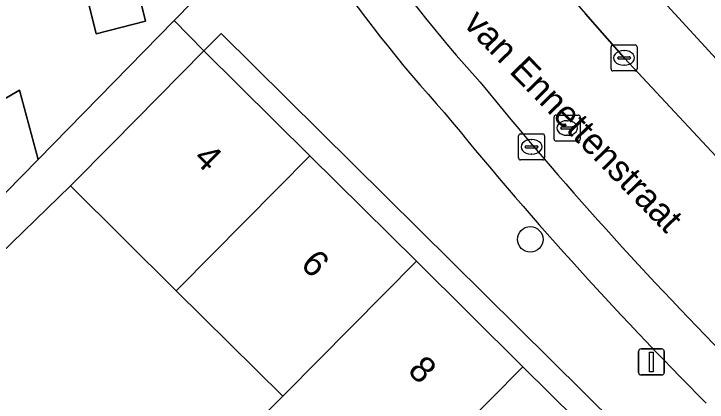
# Model space of a CAD drawing. Extents: x 162523 to 163266, y 381230 to 382050.
# Drawn here: x 162914.69 to 162941.29, y 381701.46 to 381716.37 of the extents above; entities that cross this region are included whole.
import ezdxf

# ---------------------------------------------------------------- set-up
doc = ezdxf.new("R2010")
doc.units = 0
for name, color, linetype in [('IMGEO_Berm_groen', 7, 'Continuous'), ('IMGEO_Boom', 7, 'Continuous'), ('IMGEO_Erf', 7, 'Continuous'), ('IMGEO_Kolk', 7, 'Continuous'), ('IMGEO_Lichtmast', 7, 'Continuous'), ('IMGEO_Openbare_ruimte_label', 7, 'Continuous'), ('IMGEO_Pand', 7, 'Continuous'), ('IMGEO_Pand_nummerreeks', 7, 'Continuous'), ('IMGEO_Parkeervlak_open', 7, 'Continuous'), ('IMGEO_Rijbaan_lokaal_open', 7, 'Continuous'), ('IMGEO_Rioolput', 7, 'Continuous'), ('IMGEO_Voetpad_open', 7, 'Continuous')]:
    doc.layers.add(name, color=color, linetype=linetype)

msp = doc.modelspace()

# ---------------------------------------------------------------- linework, layer by layer
at = {"layer": 'IMGEO_Berm_groen'}
msp.add_lwpolyline([(162936.622, 381716.371), (162938.106, 381714.679), (162947.991, 381704.075), (162960.478, 381693.211), (162962.456, 381695.546), (162953.361, 381702.985), (162947.575, 381708.177), (162939.183, 381717.335)], dxfattribs=at)
msp.add_arc((162998.264, 381768.888), 80.98, 214.76022, 220.43016, dxfattribs=at)
at = {"layer": 'IMGEO_Boom'}
msp.add_circle((162934.506, 381707.708), 0.489, dxfattribs=at)
at = {"layer": 'IMGEO_Erf'}
for points in [[(162914.896, 381713.442), (162915.618, 381710.782), (162920.84, 381716.114), (162921.552, 381716.843), (162918.277, 381729.952)], [(162911.356, 381728.212), (162917.303, 381729.707), (162920.254, 381717.88), (162919.351, 381717.651), (162919.743, 381716.087), (162917.848, 381715.605), (162917.456, 381717.169), (162916.309, 381721.748), (162913.374, 381721.014)], [(162909.615, 381710.354), (162914.896, 381713.442)], [(162947.086, 381674.318), (162949.719, 381677.198), (162947.474, 381679.423), (162945.262, 381677.185), (162943.246, 381679.182), (162945.458, 381681.42), (162943.271, 381683.587), (162941.059, 381681.349), (162939.156, 381683.234), (162937.384, 381684.99), (162939.597, 381687.228), (162937.279, 381689.525), (162933.19, 381693.577), (162929.1, 381697.63), (162927.002, 381699.709), (162924.789, 381697.469), (162922.797, 381699.442), (162925.011, 381701.682), (162920.921, 381705.734), (162916.857, 381709.762), (162913.691, 381706.689)]]:
    msp.add_lwpolyline(points, dxfattribs=at)
msp.add_lwpolyline([(162921.981, 381714.947), (162926.046, 381710.92), (162930.136, 381706.868), (162934.226, 381702.816), (162938.316, 381698.763), (162942.405, 381694.712), (162946.495, 381690.66), (162950.585, 381686.607), (162954.879, 381682.353), (162955.541, 381683.015), (162922.637, 381715.61)], close=True, dxfattribs=at)
at = {"layer": 'IMGEO_Kolk'}
for p, q in [((162937.605, 381714.253), (162937.605, 381715.105)), ((162937.68, 381715.179), (162938.532, 381715.179)), ((162938.606, 381715.105), (162938.606, 381714.253)), ((162938.093, 381714.959), (162938.118, 381714.959)), ((162937.864, 381714.673), (162937.864, 381714.685)), ((162938.302, 381714.636), (162937.904, 381714.636)), ((162937.907, 381714.722), (162938.305, 381714.722)), ((162938.348, 381714.685), (162938.348, 381714.673)), ((162938.116, 381714.399), (162938.091, 381714.399)), ((162938.532, 381714.179), (162937.68, 381714.179)), ((162934.055, 381710.834), (162934.055, 381711.686)), ((162934.13, 381711.76), (162934.982, 381711.76)), ((162935.056, 381711.686), (162935.056, 381710.834)), ((162934.543, 381711.54), (162934.568, 381711.54)), ((162934.314, 381711.254), (162934.314, 381711.266)), ((162934.752, 381711.217), (162934.354, 381711.217)), ((162934.357, 381711.303), (162934.755, 381711.303)), ((162934.798, 381711.266), (162934.798, 381711.254)), ((162934.566, 381710.98), (162934.541, 381710.98)), ((162934.982, 381710.76), (162934.13, 381710.76))]:
    msp.add_line(p, q, dxfattribs=at)
for points in [[(162937.605, 381714.253), (162937.605, 381715.105)], [(162937.68, 381715.179), (162938.532, 381715.179)], [(162938.606, 381715.105), (162938.606, 381714.253)], [(162938.532, 381714.179), (162937.68, 381714.179)], [(162934.055, 381710.834), (162934.055, 381711.686)], [(162934.13, 381711.76), (162934.982, 381711.76)], [(162935.056, 381711.686), (162935.056, 381710.834)], [(162934.982, 381710.76), (162934.13, 381710.76)]]:
    msp.add_lwpolyline(points, dxfattribs=at)
for centre, radius, start, end in [((162937.682, 381715.103), 0.0765, 91.552, 178.448), ((162937.682, 381715.103), 0.0765, 91.552, 178.448), ((162938.53, 381715.103), 0.0765, 1.552, 88.448), ((162938.53, 381715.103), 0.0765, 1.552, 88.448), ((162937.904, 381714.682), 0.0403, 85.8775, 175.7526), ((162937.901, 381714.672), 0.0366, 178.938, 274.7102), ((162938.305, 381714.679), 0.043, 264.8664, 352.4533), ((162938.309, 381714.684), 0.0386, 1.7309, 96.639), ((162937.682, 381714.255), 0.0765, 181.552, 268.448), ((162937.682, 381714.255), 0.0765, 181.552, 268.448), ((162938.53, 381714.255), 0.0765, 271.552, 358.448), ((162938.53, 381714.255), 0.0765, 271.552, 358.448), ((162934.132, 381711.684), 0.0765, 91.552, 178.448), ((162934.132, 381711.684), 0.0765, 91.552, 178.448), ((162934.98, 381711.684), 0.0765, 1.552, 88.448), ((162934.98, 381711.684), 0.0765, 1.552, 88.448), ((162934.354, 381711.263), 0.0403, 85.8775, 175.7526), ((162934.351, 381711.253), 0.0366, 178.938, 274.7102), ((162934.755, 381711.26), 0.043, 264.8664, 352.4533), ((162934.759, 381711.265), 0.0386, 1.7309, 96.639), ((162934.132, 381710.836), 0.0765, 181.552, 268.448), ((162934.132, 381710.836), 0.0765, 181.552, 268.448), ((162934.98, 381710.836), 0.0765, 271.552, 358.448), ((162934.98, 381710.836), 0.0765, 271.552, 358.448)]:
    msp.add_arc(centre, radius, start, end, dxfattribs=at)
for centre, major_axis, ratio, start_param, end_param in [((162938.092, 381714.679), (-0.387, 0.002), 0.722429, 4.712389, 7.853982), ((162938.117, 381714.679), (-0.39, 0.002), 0.717154, 1.570796, 4.712389), ((162934.542, 381711.26), (-0.387, 0.002), 0.722429, 4.712389, 7.853982), ((162934.567, 381711.26), (-0.39, 0.002), 0.717154, 1.570796, 4.712389)]:
    msp.add_ellipse(centre, major_axis=major_axis, ratio=ratio, start_param=start_param, end_param=end_param, dxfattribs=at)
at = {"layer": 'IMGEO_Lichtmast'}
for p, q in [((162938.658, 381702.599), (162938.658, 381703.399)), ((162938.658, 381703.399), (162938.658, 381702.599)), ((162938.758, 381703.499), (162939.548, 381703.499)), ((162939.548, 381703.499), (162938.758, 381703.499)), ((162939.648, 381703.399), (162939.648, 381702.599)), ((162939.648, 381702.599), (162939.648, 381703.399)), ((162939.548, 381702.499), (162938.758, 381702.499)), ((162938.758, 381702.499), (162939.548, 381702.499))]:
    msp.add_line(p, q, dxfattribs=at)
msp.add_lwpolyline([(162939.078, 381703.374), (162939.228, 381703.374), (162939.228, 381702.624), (162939.078, 381702.624), (162939.078, 381703.374)], dxfattribs=at)
for centre, start, end in [((162938.758, 381703.399), 90, 180), ((162938.758, 381703.399), 90, 180), ((162939.548, 381703.399), 0, 90), ((162939.548, 381703.399), 360, 90), ((162938.758, 381702.599), 180, 270), ((162938.758, 381702.599), 180, 270), ((162939.548, 381702.599), 270, 0), ((162939.548, 381702.599), 270, 0)]:
    msp.add_arc(centre, 0.1, start, end, dxfattribs=at)
at = {"layer": 'IMGEO_Pand'}
for points in [[(162919.351, 381717.651), (162917.456, 381717.169), (162917.848, 381715.605), (162919.743, 381716.087)], [(162920.921, 381705.734), (162921.017, 381705.831), (162926.046, 381710.92), (162921.981, 381714.947), (162918.467, 381711.391), (162916.857, 381709.762)], [(162915.618, 381710.782), (162914.896, 381713.442), (162909.615, 381710.354), (162909.96, 381708.916), (162911.914, 381707.002)], [(162925.011, 381701.682), (162925.112, 381701.785), (162930.136, 381706.868), (162926.046, 381710.92), (162921.017, 381705.831), (162920.921, 381705.734)], [(162925.011, 381701.682), (162922.797, 381699.442), (162924.789, 381697.469), (162927.002, 381699.709), (162929.1, 381697.63), (162929.207, 381697.738), (162934.226, 381702.816), (162930.136, 381706.868), (162925.112, 381701.785)], [(162933.19, 381693.577), (162933.302, 381693.691), (162938.316, 381698.763), (162934.226, 381702.816), (162929.207, 381697.738), (162929.1, 381697.63)]]:
    msp.add_lwpolyline(points, close=True, dxfattribs=at)
at = {"layer": 'IMGEO_Parkeervlak_open'}
for centre, radius, start, end in [((162971.862, 381749.427), 53.067, 206.3367, 222.2505), ((162971.877, 381749.436), 54.884, 206.3378, 222.1948), ((163047.239, 381806.928), 147.747, 219.10068, 224.86572), ((163047.125, 381806.82), 149.391, 219.11489, 224.87486)]:
    msp.add_arc(centre, radius, start, end, dxfattribs=at)
at = {"layer": 'IMGEO_Rijbaan_lokaal_open'}
msp.add_lwpolyline([(162957.099, 381689.422), (162978.305, 381671.073), (162981.843, 381675.2), (162960.478, 381693.211), (162947.991, 381704.075), (162938.106, 381714.679), (162936.622, 381716.371)], dxfattribs=at)
for centre, radius, start, end in [((162971.862, 381749.427), 53.067, 206.3367, 222.2505), ((162998.264, 381768.888), 80.98, 214.76022, 220.43016), ((163047.239, 381806.928), 147.747, 219.10068, 224.86572)]:
    msp.add_arc(centre, radius, start, end, dxfattribs=at)
at = {"layer": 'IMGEO_Rioolput'}
for p, q in [((162935.419, 381711.559), (162935.419, 381712.411)), ((162935.494, 381712.485), (162936.346, 381712.485)), ((162936.42, 381712.411), (162936.42, 381711.559)), ((162935.907, 381712.265), (162935.932, 381712.265)), ((162935.678, 381711.979), (162935.678, 381711.991)), ((162936.116, 381711.942), (162935.718, 381711.942)), ((162935.721, 381712.028), (162936.119, 381712.028)), ((162936.162, 381711.991), (162936.162, 381711.979)), ((162935.93, 381711.705), (162935.905, 381711.705)), ((162936.346, 381711.485), (162935.494, 381711.485))]:
    msp.add_line(p, q, dxfattribs=at)
for points in [[(162935.419, 381711.559), (162935.419, 381712.411)], [(162935.494, 381712.485), (162936.346, 381712.485)], [(162936.42, 381712.411), (162936.42, 381711.559)], [(162936.346, 381711.485), (162935.494, 381711.485)]]:
    msp.add_lwpolyline(points, dxfattribs=at)
for centre, radius, start, end in [((162935.496, 381712.409), 0.0765, 91.552, 178.448), ((162935.496, 381712.409), 0.0765, 91.552, 178.448), ((162936.344, 381712.409), 0.0765, 1.552, 88.448), ((162936.344, 381712.409), 0.0765, 1.552, 88.448), ((162935.718, 381711.988), 0.0403, 85.8775, 175.7526), ((162935.715, 381711.978), 0.0366, 178.938, 274.7102), ((162936.119, 381711.985), 0.043, 264.8664, 352.4533), ((162936.123, 381711.99), 0.0386, 1.7309, 96.639), ((162935.496, 381711.561), 0.0765, 181.552, 268.448), ((162935.496, 381711.561), 0.0765, 181.552, 268.448), ((162936.344, 381711.561), 0.0765, 271.552, 358.448), ((162936.344, 381711.561), 0.0765, 271.552, 358.448)]:
    msp.add_arc(centre, radius, start, end, dxfattribs=at)
for centre, major_axis, ratio, start_param, end_param in [((162935.906, 381711.985), (-0.387, 0.002), 0.722429, 4.712389, 7.853982), ((162935.931, 381711.985), (-0.39, 0.002), 0.717154, 1.570796, 4.712389)]:
    msp.add_ellipse(centre, major_axis=major_axis, ratio=ratio, start_param=start_param, end_param=end_param, dxfattribs=at)
at = {"layer": 'IMGEO_Voetpad_open'}
for points in [[(162926.819, 381745.149), (162927.063, 381742.276), (162925.315, 381741.927), (162926.453, 381736.002), (162928.221, 381736.339), (162930.331, 381730.383), (162933.55, 381724.731), (162939.183, 381717.335), (162947.575, 381708.177), (162953.361, 381702.985), (162962.456, 381695.546), (162960.478, 381693.211), (162981.843, 381675.2), (162983.522, 381673.814)], [(162918.277, 381729.952), (162921.552, 381716.843), (162920.84, 381716.114), (162921.981, 381714.947), (162922.637, 381715.61), (162955.541, 381683.015), (162954.879, 381682.353), (162953.935, 381681.41), (162955.064, 381680.47), (162964.038, 381673.002), (162964.242, 381672.832), (162966.065, 381671.316), (162972.63, 381665.855), (162976.513, 381662.626), (162981.297, 381668.333)], [(162913.691, 381706.689), (162916.857, 381709.762), (162918.467, 381711.391), (162921.981, 381714.947), (162920.84, 381716.114), (162915.618, 381710.782), (162911.914, 381707.002)]]:
    msp.add_lwpolyline(points, dxfattribs=at)
for centre, radius, start, end in [((162971.877, 381749.436), 54.884, 206.3378, 222.1948), ((163047.125, 381806.82), 149.391, 219.11489, 224.87486)]:
    msp.add_arc(centre, radius, start, end, dxfattribs=at)

# ---------------------------------------------------------------- texts
at = {"layer": 'IMGEO_Openbare_ruimte_label'}
msp.add_text('van Ennettenstraat', height=1, rotation=314.2307, dxfattribs=at).set_placement((162931.902, 381715.949))
at = {"layer": 'IMGEO_Pand_nummerreeks'}
for s, p in [('4', (162921.533, 381710.774)), ('6', (162925.645, 381706.7)), ('8', (162929.761, 381702.622))]:
    msp.add_text(s, height=1, rotation=315.266, dxfattribs=at).set_placement(p)

doc.saveas('drawing.dxf')
